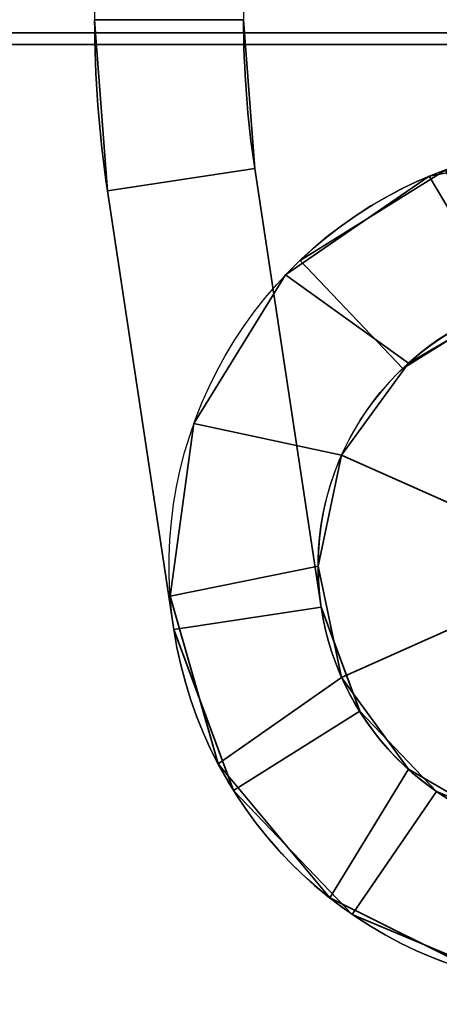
# Model space of a CAD drawing. Header units: millimetres. Extents: x -603 to 3703, y -120 to 193.
# Tile 430 of 656: x 1978.99 to 1987.44, y -69.32 to -49.5. Entities that reach past the tile are written whole.
import ezdxf

# ---------------------------------------------------------------- set-up
doc = ezdxf.new("R2010")
doc.units = ezdxf.units.MM
doc.layers.add('152', color=7, linetype='Continuous', true_color=0xffffff)

# ---------------------------------------------------------------- blocks, each defined once
blk = doc.blocks.new('UG_SURFACE_081')
at = {"layer": '152', "color": 252, "linetype": 'Continuous', "lineweight": 35}
for points in [[(1980.5, -49.5, 302), (1980.5, -49.5, 265), (1980.759, -52.943, 265), (1980.759, -52.943, 302)], [(1983.5, -49.5, 265), (1983.725, -52.494, 265), (1980.759, -52.943, 265), (1980.5, -49.5, 265)], [(1983.725, -52.494, 302), (1983.5, -49.5, 302), (1980.5, -49.5, 302), (1980.759, -52.943, 302)], [(1980.5, -49.5, 425), (1980.5, -49.5, 388), (1980.759, -52.943, 388), (1980.759, -52.943, 425)], [(1983.725, -52.494, 425), (1983.5, -49.5, 425), (1980.5, -49.5, 425), (1980.759, -52.943, 425)], [(1980.759, -52.943, 388), (1980.5, -49.5, 388), (1983.5, -49.5, 388), (1983.725, -52.494, 388)], [(1983.725, -52.494, 302), (1983.725, -52.494, 265), (1983.5, -49.5, 265), (1983.5, -49.5, 302)], [(1983.725, -52.494, 425), (1983.725, -52.494, 388), (1983.5, -49.5, 388), (1983.5, -49.5, 425)], [(1983.725, -52.494, 265), (1985.062, -61.323, 265), (1982.096, -61.772, 265), (1980.759, -52.943, 265)], [(1980.759, -52.943, 302), (1982.096, -61.772, 302), (1985.062, -61.323, 302), (1983.725, -52.494, 302)], [(1980.759, -52.943, 425), (1982.096, -61.772, 425), (1985.062, -61.323, 425), (1983.725, -52.494, 425)], [(1983.725, -52.494, 388), (1985.062, -61.323, 388), (1982.096, -61.772, 388), (1980.759, -52.943, 388)], [(1985.062, -61.323, 302), (1985.062, -61.323, 265), (1983.725, -52.494, 265), (1983.725, -52.494, 302)], [(1985.062, -61.323, 388), (1983.725, -52.494, 388), (1983.725, -52.494, 425), (1985.062, -61.323, 425)], [(1987.572, -52.52, 302), (1987.572, -52.52, 265), (1984.637, -54.345, 265), (1984.637, -54.345, 302)], [(1988.606, -55.337, 265), (1986.706, -56.518, 265), (1984.637, -54.345, 265), (1987.572, -52.52, 265)], [(1987.572, -52.52, 302), (1984.637, -54.345, 302), (1986.706, -56.518, 302), (1988.606, -55.337, 302)], [(1987.572, -52.52, 425), (1987.572, -52.52, 388), (1984.637, -54.345, 388), (1984.637, -54.345, 425)], [(1987.572, -52.52, 425), (1984.637, -54.345, 425), (1986.706, -56.518, 425), (1988.606, -55.337, 425)], [(1988.606, -55.337, 388), (1986.706, -56.518, 388), (1984.637, -54.345, 388), (1987.572, -52.52, 388)], [(1982.096, -61.772, 302), (1980.759, -52.943, 302), (1980.759, -52.943, 265), (1982.096, -61.772, 265)], [(1982.096, -61.772, 388), (1982.096, -61.772, 425), (1980.759, -52.943, 425), (1980.759, -52.943, 388)], [(1986.706, -56.518, 302), (1984.637, -54.345, 302), (1984.637, -54.345, 265), (1986.706, -56.518, 265)], [(1986.706, -56.518, 388), (1986.706, -56.518, 425), (1984.637, -54.345, 425), (1984.637, -54.345, 388)], [(1986.706, -56.518, 302), (1986.706, -56.518, 265), (1988.606, -55.337, 265), (1988.606, -55.337, 302)], [(1986.706, -56.518, 425), (1986.706, -56.518, 388), (1988.606, -55.337, 388), (1988.606, -55.337, 425)], [(1985.062, -61.323, 265), (1985.839, -63.42, 265), (1983.297, -65.013, 265), (1982.096, -61.772, 265)], [(1982.096, -61.772, 302), (1983.297, -65.013, 302), (1985.839, -63.42, 302), (1985.062, -61.323, 302)], [(1982.096, -61.772, 425), (1983.297, -65.013, 425), (1985.839, -63.42, 425), (1985.062, -61.323, 425)], [(1985.062, -61.323, 388), (1985.839, -63.42, 388), (1983.297, -65.013, 388), (1982.096, -61.772, 388)], [(1985.839, -63.42, 302), (1985.839, -63.42, 265), (1985.062, -61.323, 265), (1985.062, -61.323, 302)], [(1985.839, -63.42, 425), (1985.839, -63.42, 388), (1985.062, -61.323, 388), (1985.062, -61.323, 425)], [(1982.096, -61.772, 302), (1982.096, -61.772, 265), (1983.297, -65.013, 265), (1983.297, -65.013, 302)], [(1982.096, -61.772, 425), (1982.096, -61.772, 388), (1983.297, -65.013, 388), (1983.297, -65.013, 425)], [(1985.839, -63.42, 265), (1987.387, -65.034, 265), (1985.689, -67.508, 265), (1983.297, -65.013, 265)], [(1983.297, -65.013, 302), (1985.689, -67.508, 302), (1987.387, -65.034, 302), (1985.839, -63.42, 302)], [(1983.297, -65.013, 425), (1985.689, -67.508, 425), (1987.387, -65.034, 425), (1985.839, -63.42, 425)], [(1985.839, -63.42, 388), (1987.387, -65.034, 388), (1985.689, -67.508, 388), (1983.297, -65.013, 388)], [(1987.387, -65.034, 302), (1987.387, -65.034, 265), (1985.839, -63.42, 265), (1985.839, -63.42, 302)], [(1987.387, -65.034, 425), (1987.387, -65.034, 388), (1985.839, -63.42, 388), (1985.839, -63.42, 425)], [(1983.297, -65.013, 302), (1983.297, -65.013, 265), (1985.689, -67.508, 265), (1985.689, -67.508, 302)], [(1983.297, -65.013, 425), (1983.297, -65.013, 388), (1985.689, -67.508, 388), (1985.689, -67.508, 425)], [(1988.877, -68.844, 265), (1985.689, -67.508, 265), (1987.387, -65.034, 265), (1989.45, -65.899, 265)], [(1989.45, -65.899, 302), (1987.387, -65.034, 302), (1985.689, -67.508, 302), (1988.877, -68.844, 302)], [(1989.45, -65.899, 425), (1987.387, -65.034, 425), (1985.689, -67.508, 425), (1988.877, -68.844, 425)], [(1988.877, -68.844, 388), (1985.689, -67.508, 388), (1987.387, -65.034, 388), (1989.45, -65.899, 388)], [(1989.45, -65.899, 302), (1989.45, -65.899, 265), (1987.387, -65.034, 265), (1987.387, -65.034, 302)], [(1989.45, -65.899, 425), (1989.45, -65.899, 388), (1987.387, -65.034, 388), (1987.387, -65.034, 425)], [(1985.689, -67.508, 302), (1985.689, -67.508, 265), (1988.877, -68.844, 265), (1988.877, -68.844, 302)], [(1985.689, -67.508, 425), (1985.689, -67.508, 388), (1988.877, -68.844, 388), (1988.877, -68.844, 425)]]:
    blk.add_3dface(points, dxfattribs=at)
blk = doc.blocks.new('UG_SURFACE_082')
at = {"layer": '152', "color": 252, "linetype": 'Continuous', "lineweight": 35}
for points in [[(1987.242, -52.649, 1738), (1987.242, -52.649, 1822), (1990.694, -52.002, 1822), (1990.694, -52.002, 1738)], [(1990.694, -52.002, 1822), (1987.242, -52.649, 1822), (1988.8, -55.269, 1822), (1991.075, -55.03, 1822)], [(1991.075, -55.03, 1738), (1988.8, -55.269, 1738), (1987.242, -52.649, 1738), (1990.694, -52.002, 1738)], [(1984.346, -54.637, 1738), (1984.346, -54.637, 1822), (1987.242, -52.649, 1822), (1987.242, -52.649, 1738)], [(1986.82, -56.413, 1822), (1988.8, -55.269, 1822), (1987.242, -52.649, 1822), (1984.346, -54.637, 1822)], [(1984.346, -54.637, 1738), (1987.242, -52.649, 1738), (1988.8, -55.269, 1738), (1986.82, -56.413, 1738)], [(1982.501, -57.625, 1738), (1982.501, -57.625, 1822), (1984.346, -54.637, 1822), (1984.346, -54.637, 1738)], [(1985.476, -58.263, 1822), (1986.82, -56.413, 1822), (1984.346, -54.637, 1822), (1982.501, -57.625, 1822)], [(1982.501, -57.625, 1738), (1984.346, -54.637, 1738), (1986.82, -56.413, 1738), (1985.476, -58.263, 1738)], [(1988.8, -55.269, 1860), (1986.82, -56.413, 1860), (1985.476, -58.263, 1860), (1990.5, -60.5, 1860)], [(1985.476, -58.263, 1700), (1986.82, -56.413, 1700), (1988.8, -55.269, 1700), (1990.5, -60.5, 1700)], [(1988.8, -55.269, 1738), (1988.8, -55.269, 1700), (1986.82, -56.413, 1700), (1986.82, -56.413, 1738)], [(1986.82, -56.413, 1822), (1986.82, -56.413, 1860), (1988.8, -55.269, 1860), (1988.8, -55.269, 1822)], [(1986.82, -56.413, 1738), (1986.82, -56.413, 1700), (1985.476, -58.263, 1700), (1985.476, -58.263, 1738)], [(1985.476, -58.263, 1822), (1985.476, -58.263, 1860), (1986.82, -56.413, 1860), (1986.82, -56.413, 1822)], [(1982.021, -61.104, 1738), (1982.021, -61.104, 1822), (1982.501, -57.625, 1822), (1982.501, -57.625, 1738)], [(1982.501, -57.625, 1822), (1982.021, -61.104, 1822), (1985, -60.5, 1822), (1985.476, -58.263, 1822)], [(1985.476, -58.263, 1738), (1985, -60.5, 1738), (1982.021, -61.104, 1738), (1982.501, -57.625, 1738)], [(1985.476, -58.263, 1860), (1985, -60.5, 1860), (1985.476, -62.737, 1860), (1990.5, -60.5, 1860)], [(1985.476, -58.263, 1738), (1985.476, -58.263, 1700), (1985, -60.5, 1700), (1985, -60.5, 1738)], [(1985, -60.5, 1822), (1985, -60.5, 1860), (1985.476, -58.263, 1860), (1985.476, -58.263, 1822)], [(1985.476, -62.737, 1700), (1985, -60.5, 1700), (1985.476, -58.263, 1700), (1990.5, -60.5, 1700)], [(1985.476, -62.737, 1822), (1985, -60.5, 1822), (1982.021, -61.104, 1822), (1982.99, -64.48, 1822)], [(1982.99, -64.48, 1738), (1982.021, -61.104, 1738), (1985, -60.5, 1738), (1985.476, -62.737, 1738)], [(1985, -60.5, 1738), (1985, -60.5, 1700), (1985.476, -62.737, 1700), (1985.476, -62.737, 1738)], [(1985.476, -62.737, 1822), (1985.476, -62.737, 1860), (1985, -60.5, 1860), (1985, -60.5, 1822)], [(1985.476, -62.737, 1860), (1986.82, -64.587, 1860), (1988.8, -65.731, 1860), (1990.5, -60.5, 1860)], [(1988.8, -65.731, 1700), (1986.82, -64.587, 1700), (1985.476, -62.737, 1700), (1990.5, -60.5, 1700)], [(1982.99, -64.48, 1738), (1982.99, -64.48, 1822), (1982.021, -61.104, 1822), (1982.021, -61.104, 1738)], [(1982.99, -64.48, 1822), (1985.24, -67.177, 1822), (1986.82, -64.587, 1822), (1985.476, -62.737, 1822)], [(1985.24, -67.177, 1738), (1982.99, -64.48, 1738), (1985.476, -62.737, 1738), (1986.82, -64.587, 1738)], [(1985.476, -62.737, 1738), (1985.476, -62.737, 1700), (1986.82, -64.587, 1700), (1986.82, -64.587, 1738)], [(1986.82, -64.587, 1822), (1986.82, -64.587, 1860), (1985.476, -62.737, 1860), (1985.476, -62.737, 1822)], [(1985.24, -67.177, 1738), (1985.24, -67.177, 1822), (1982.99, -64.48, 1822), (1982.99, -64.48, 1738)], [(1985.24, -67.177, 1822), (1988.388, -68.734, 1822), (1988.8, -65.731, 1822), (1986.82, -64.587, 1822)], [(1986.82, -64.587, 1738), (1988.8, -65.731, 1738), (1988.388, -68.734, 1738), (1985.24, -67.177, 1738)], [(1986.82, -64.587, 1738), (1986.82, -64.587, 1700), (1988.8, -65.731, 1700), (1988.8, -65.731, 1738)], [(1988.8, -65.731, 1822), (1988.8, -65.731, 1860), (1986.82, -64.587, 1860), (1986.82, -64.587, 1822)], [(1988.388, -68.734, 1738), (1988.388, -68.734, 1822), (1985.24, -67.177, 1822), (1985.24, -67.177, 1738)]]:
    blk.add_3dface(points, dxfattribs=at)
blk = doc.blocks.new('UG_SURFACE_083')
at = {"layer": '152', "color": 252, "linetype": 'Continuous', "lineweight": 35}
for points in [[(1987.242, -52.649, 303), (1987.242, -52.649, 387), (1990.694, -52.002, 387), (1990.694, -52.002, 303)], [(1990.694, -52.002, 387), (1987.242, -52.649, 387), (1988.8, -55.269, 387), (1991.075, -55.03, 387)], [(1991.075, -55.03, 303), (1988.8, -55.269, 303), (1987.242, -52.649, 303), (1990.694, -52.002, 303)], [(1984.346, -54.637, 303), (1984.346, -54.637, 387), (1987.242, -52.649, 387), (1987.242, -52.649, 303)], [(1986.82, -56.413, 387), (1988.8, -55.269, 387), (1987.242, -52.649, 387), (1984.346, -54.637, 387)], [(1984.346, -54.637, 303), (1987.242, -52.649, 303), (1988.8, -55.269, 303), (1986.82, -56.413, 303)], [(1982.501, -57.625, 303), (1982.501, -57.625, 387), (1984.346, -54.637, 387), (1984.346, -54.637, 303)], [(1985.476, -58.263, 387), (1986.82, -56.413, 387), (1984.346, -54.637, 387), (1982.501, -57.625, 387)], [(1982.501, -57.625, 303), (1984.346, -54.637, 303), (1986.82, -56.413, 303), (1985.476, -58.263, 303)], [(1988.8, -55.269, 425), (1986.82, -56.413, 425), (1985.476, -58.263, 425), (1990.5, -60.5, 425)], [(1985.476, -58.263, 265), (1986.82, -56.413, 265), (1988.8, -55.269, 265), (1990.5, -60.5, 265)], [(1988.8, -55.269, 303), (1988.8, -55.269, 265), (1986.82, -56.413, 265), (1986.82, -56.413, 303)], [(1986.82, -56.413, 387), (1986.82, -56.413, 425), (1988.8, -55.269, 425), (1988.8, -55.269, 387)], [(1986.82, -56.413, 303), (1986.82, -56.413, 265), (1985.476, -58.263, 265), (1985.476, -58.263, 303)], [(1985.476, -58.263, 387), (1985.476, -58.263, 425), (1986.82, -56.413, 425), (1986.82, -56.413, 387)], [(1982.021, -61.104, 303), (1982.021, -61.104, 387), (1982.501, -57.625, 387), (1982.501, -57.625, 303)], [(1982.501, -57.625, 387), (1982.021, -61.104, 387), (1985, -60.5, 387), (1985.476, -58.263, 387)], [(1985.476, -58.263, 303), (1985, -60.5, 303), (1982.021, -61.104, 303), (1982.501, -57.625, 303)], [(1985.476, -58.263, 425), (1985, -60.5, 425), (1985.476, -62.737, 425), (1990.5, -60.5, 425)], [(1985.476, -58.263, 303), (1985.476, -58.263, 265), (1985, -60.5, 265), (1985, -60.5, 303)], [(1985, -60.5, 387), (1985, -60.5, 425), (1985.476, -58.263, 425), (1985.476, -58.263, 387)], [(1985.476, -62.737, 265), (1985, -60.5, 265), (1985.476, -58.263, 265), (1990.5, -60.5, 265)], [(1985.476, -62.737, 387), (1985, -60.5, 387), (1982.021, -61.104, 387), (1982.99, -64.48, 387)], [(1982.99, -64.48, 303), (1982.021, -61.104, 303), (1985, -60.5, 303), (1985.476, -62.737, 303)], [(1985, -60.5, 303), (1985, -60.5, 265), (1985.476, -62.737, 265), (1985.476, -62.737, 303)], [(1985.476, -62.737, 387), (1985.476, -62.737, 425), (1985, -60.5, 425), (1985, -60.5, 387)], [(1985.476, -62.737, 425), (1986.82, -64.587, 425), (1988.8, -65.731, 425), (1990.5, -60.5, 425)], [(1988.8, -65.731, 265), (1986.82, -64.587, 265), (1985.476, -62.737, 265), (1990.5, -60.5, 265)], [(1982.99, -64.48, 303), (1982.99, -64.48, 387), (1982.021, -61.104, 387), (1982.021, -61.104, 303)], [(1982.99, -64.48, 387), (1985.24, -67.177, 387), (1986.82, -64.587, 387), (1985.476, -62.737, 387)], [(1985.24, -67.177, 303), (1982.99, -64.48, 303), (1985.476, -62.737, 303), (1986.82, -64.587, 303)], [(1985.476, -62.737, 303), (1985.476, -62.737, 265), (1986.82, -64.587, 265), (1986.82, -64.587, 303)], [(1986.82, -64.587, 387), (1986.82, -64.587, 425), (1985.476, -62.737, 425), (1985.476, -62.737, 387)], [(1985.24, -67.177, 303), (1985.24, -67.177, 387), (1982.99, -64.48, 387), (1982.99, -64.48, 303)], [(1985.24, -67.177, 387), (1988.388, -68.734, 387), (1988.8, -65.731, 387), (1986.82, -64.587, 387)], [(1986.82, -64.587, 303), (1988.8, -65.731, 303), (1988.388, -68.734, 303), (1985.24, -67.177, 303)], [(1986.82, -64.587, 303), (1986.82, -64.587, 265), (1988.8, -65.731, 265), (1988.8, -65.731, 303)], [(1988.8, -65.731, 387), (1988.8, -65.731, 425), (1986.82, -64.587, 425), (1986.82, -64.587, 387)], [(1988.388, -68.734, 303), (1988.388, -68.734, 387), (1985.24, -67.177, 387), (1985.24, -67.177, 303)]]:
    blk.add_3dface(points, dxfattribs=at)
blk = doc.blocks.new('UG_SURFACE_084')
at = {"layer": '152', "color": 252, "linetype": 'Continuous', "lineweight": 35}
for points in [[(1980.5, -49.5, 1737), (1980.5, -49.5, 1700), (1980.759, -52.943, 1700), (1980.759, -52.943, 1737)], [(1983.5, -49.5, 1700), (1983.725, -52.494, 1700), (1980.759, -52.943, 1700), (1980.5, -49.5, 1700)], [(1983.725, -52.494, 1737), (1983.5, -49.5, 1737), (1980.5, -49.5, 1737), (1980.759, -52.943, 1737)], [(1980.5, -49.5, 1860), (1980.5, -49.5, 1823), (1980.759, -52.943, 1823), (1980.759, -52.943, 1860)], [(1983.725, -52.494, 1860), (1983.5, -49.5, 1860), (1980.5, -49.5, 1860), (1980.759, -52.943, 1860)], [(1980.759, -52.943, 1823), (1980.5, -49.5, 1823), (1983.5, -49.5, 1823), (1983.725, -52.494, 1823)], [(1983.725, -52.494, 1737), (1983.725, -52.494, 1700), (1983.5, -49.5, 1700), (1983.5, -49.5, 1737)], [(1983.725, -52.494, 1860), (1983.725, -52.494, 1823), (1983.5, -49.5, 1823), (1983.5, -49.5, 1860)], [(1983.725, -52.494, 1700), (1985.062, -61.323, 1700), (1982.096, -61.772, 1700), (1980.759, -52.943, 1700)], [(1980.759, -52.943, 1737), (1982.096, -61.772, 1737), (1985.062, -61.323, 1737), (1983.725, -52.494, 1737)], [(1980.759, -52.943, 1860), (1982.096, -61.772, 1860), (1985.062, -61.323, 1860), (1983.725, -52.494, 1860)], [(1983.725, -52.494, 1823), (1985.062, -61.323, 1823), (1982.096, -61.772, 1823), (1980.759, -52.943, 1823)], [(1985.062, -61.323, 1737), (1985.062, -61.323, 1700), (1983.725, -52.494, 1700), (1983.725, -52.494, 1737)], [(1985.062, -61.323, 1823), (1983.725, -52.494, 1823), (1983.725, -52.494, 1860), (1985.062, -61.323, 1860)], [(1987.572, -52.52, 1737), (1987.572, -52.52, 1700), (1984.637, -54.345, 1700), (1984.637, -54.345, 1737)], [(1988.606, -55.337, 1700), (1986.706, -56.518, 1700), (1984.637, -54.345, 1700), (1987.572, -52.52, 1700)], [(1987.572, -52.52, 1737), (1984.637, -54.345, 1737), (1986.706, -56.518, 1737), (1988.606, -55.337, 1737)], [(1987.572, -52.52, 1860), (1987.572, -52.52, 1823), (1984.637, -54.345, 1823), (1984.637, -54.345, 1860)], [(1987.572, -52.52, 1860), (1984.637, -54.345, 1860), (1986.706, -56.518, 1860), (1988.606, -55.337, 1860)], [(1988.606, -55.337, 1823), (1986.706, -56.518, 1823), (1984.637, -54.345, 1823), (1987.572, -52.52, 1823)], [(1982.096, -61.772, 1737), (1980.759, -52.943, 1737), (1980.759, -52.943, 1700), (1982.096, -61.772, 1700)], [(1982.096, -61.772, 1823), (1982.096, -61.772, 1860), (1980.759, -52.943, 1860), (1980.759, -52.943, 1823)], [(1986.706, -56.518, 1737), (1984.637, -54.345, 1737), (1984.637, -54.345, 1700), (1986.706, -56.518, 1700)], [(1986.706, -56.518, 1823), (1986.706, -56.518, 1860), (1984.637, -54.345, 1860), (1984.637, -54.345, 1823)], [(1986.706, -56.518, 1737), (1986.706, -56.518, 1700), (1988.606, -55.337, 1700), (1988.606, -55.337, 1737)], [(1986.706, -56.518, 1860), (1986.706, -56.518, 1823), (1988.606, -55.337, 1823), (1988.606, -55.337, 1860)], [(1985.062, -61.323, 1700), (1985.839, -63.42, 1700), (1983.297, -65.013, 1700), (1982.096, -61.772, 1700)], [(1982.096, -61.772, 1737), (1983.297, -65.013, 1737), (1985.839, -63.42, 1737), (1985.062, -61.323, 1737)], [(1982.096, -61.772, 1860), (1983.297, -65.013, 1860), (1985.839, -63.42, 1860), (1985.062, -61.323, 1860)], [(1985.062, -61.323, 1823), (1985.839, -63.42, 1823), (1983.297, -65.013, 1823), (1982.096, -61.772, 1823)], [(1985.839, -63.42, 1737), (1985.839, -63.42, 1700), (1985.062, -61.323, 1700), (1985.062, -61.323, 1737)], [(1985.839, -63.42, 1860), (1985.839, -63.42, 1823), (1985.062, -61.323, 1823), (1985.062, -61.323, 1860)], [(1982.096, -61.772, 1737), (1982.096, -61.772, 1700), (1983.297, -65.013, 1700), (1983.297, -65.013, 1737)], [(1982.096, -61.772, 1860), (1982.096, -61.772, 1823), (1983.297, -65.013, 1823), (1983.297, -65.013, 1860)], [(1985.839, -63.42, 1700), (1987.387, -65.034, 1700), (1985.689, -67.508, 1700), (1983.297, -65.013, 1700)], [(1983.297, -65.013, 1737), (1985.689, -67.508, 1737), (1987.387, -65.034, 1737), (1985.839, -63.42, 1737)], [(1983.297, -65.013, 1860), (1985.689, -67.508, 1860), (1987.387, -65.034, 1860), (1985.839, -63.42, 1860)], [(1985.839, -63.42, 1823), (1987.387, -65.034, 1823), (1985.689, -67.508, 1823), (1983.297, -65.013, 1823)], [(1987.387, -65.034, 1737), (1987.387, -65.034, 1700), (1985.839, -63.42, 1700), (1985.839, -63.42, 1737)], [(1987.387, -65.034, 1860), (1987.387, -65.034, 1823), (1985.839, -63.42, 1823), (1985.839, -63.42, 1860)], [(1983.297, -65.013, 1737), (1983.297, -65.013, 1700), (1985.689, -67.508, 1700), (1985.689, -67.508, 1737)], [(1983.297, -65.013, 1860), (1983.297, -65.013, 1823), (1985.689, -67.508, 1823), (1985.689, -67.508, 1860)], [(1988.877, -68.844, 1700), (1985.689, -67.508, 1700), (1987.387, -65.034, 1700), (1989.45, -65.899, 1700)], [(1989.45, -65.899, 1737), (1987.387, -65.034, 1737), (1985.689, -67.508, 1737), (1988.877, -68.844, 1737)], [(1989.45, -65.899, 1860), (1987.387, -65.034, 1860), (1985.689, -67.508, 1860), (1988.877, -68.844, 1860)], [(1988.877, -68.844, 1823), (1985.689, -67.508, 1823), (1987.387, -65.034, 1823), (1989.45, -65.899, 1823)], [(1989.45, -65.899, 1737), (1989.45, -65.899, 1700), (1987.387, -65.034, 1700), (1987.387, -65.034, 1737)], [(1989.45, -65.899, 1860), (1989.45, -65.899, 1823), (1987.387, -65.034, 1823), (1987.387, -65.034, 1860)], [(1985.689, -67.508, 1737), (1985.689, -67.508, 1700), (1988.877, -68.844, 1700), (1988.877, -68.844, 1737)], [(1985.689, -67.508, 1860), (1985.689, -67.508, 1823), (1988.877, -68.844, 1823), (1988.877, -68.844, 1860)]]:
    blk.add_3dface(points, dxfattribs=at)
blk = doc.blocks.new('UG_SURFACE_089')
at = {"layer": '152', "color": 252, "linetype": 'Continuous', "lineweight": 35}
for points in [[(2041.598, -49.098, 2075.098), (958.402, -49.098, 2075.098), (959.401, -49.766, 2074.099), (2040.599, -49.766, 2074.099)], [(1989.401, -49.766, 2022.901), (1010.599, -49.766, 2022.901), (1011.598, -49.098, 2021.902), (1988.402, -49.098, 2021.902)], [(2040.599, -49.766, 2074.099), (959.401, -49.766, 2074.099), (960.58, -50, 2072.92), (2039.42, -50, 2072.92)], [(1990.58, -50, 2024.08), (1009.42, -50, 2024.08), (1010.599, -49.766, 2022.901), (1989.401, -49.766, 2022.901)], [(960.58, -50, 2072.92), (1009.42, -50, 2024.08), (1990.58, -50, 2024.08), (2039.42, -50, 2072.92)]]:
    blk.add_3dface(points, dxfattribs=at)

msp = doc.modelspace()

# ---------------------------------------------------------------- linework, layer by layer
at = {"layer": '152', "color": 252, "linetype": 'Continuous', "lineweight": -3, "true_color": 0x939598}
for p, q in [((1980.5, -26.5, 265), (1980.5, -49.5, 265)), ((1980.5, -26.5, 425), (1980.5, -49.5, 425)), ((1980.5, -26.5, 1700), (1980.5, -49.5, 1700)), ((1980.5, -26.5, 1860), (1980.5, -49.5, 1860)), ((1983.5, -26.5, 265), (1983.5, -49.5, 265)), ((1983.5, -26.5, 425), (1983.5, -49.5, 425)), ((1983.5, -26.5, 1700), (1983.5, -49.5, 1700)), ((1983.5, -26.5, 1860), (1983.5, -49.5, 1860)), ((1980.5, -49.5, 302), (1980.5, -49.5, 388)), ((1980.5, -49.5, 265), (1980.5, -49.5, 302)), ((1980.5, -49.5, 302), (1983.5, -49.5, 302)), ((1980.5, -49.5, 388), (1980.5, -49.5, 425)), ((1980.5, -49.5, 388), (1983.5, -49.5, 388)), ((1980.5, -49.5, 1737), (1980.5, -49.5, 1823)), ((1980.5, -49.5, 1823), (1983.5, -49.5, 1823)), ((1980.5, -49.5, 1823), (1980.5, -49.5, 1860)), ((1980.5, -49.5, 1700), (1980.5, -49.5, 1737)), ((1980.5, -49.5, 1737), (1983.5, -49.5, 1737)), ((1983.5, -49.5, 265), (1983.5, -49.5, 302)), ((1983.5, -49.5, 302), (1983.5, -49.5, 388)), ((1983.5, -49.5, 388), (1983.5, -49.5, 425)), ((1983.5, -49.5, 1737), (1983.5, -49.5, 1823)), ((1983.5, -49.5, 1823), (1983.5, -49.5, 1860)), ((1983.5, -49.5, 1700), (1983.5, -49.5, 1737)), ((2039.42, -50, 2072.92), (960.58, -50, 2072.92)), ((1990.58, -50, 2024.08), (1009.42, -50, 2024.08)), ((1983.725, -52.494, 425), (1985.062, -61.323, 425)), ((1983.725, -52.494, 265), (1985.062, -61.323, 265)), ((1985.062, -61.323, 388), (1983.725, -52.494, 388)), ((1985.062, -61.323, 302), (1983.725, -52.494, 302)), ((1983.725, -52.494, 265), (1983.725, -52.494, 302)), ((1983.725, -52.494, 388), (1983.725, -52.494, 425)), ((1983.725, -52.494, 1860), (1985.062, -61.323, 1860)), ((1983.725, -52.494, 1700), (1985.062, -61.323, 1700)), ((1985.062, -61.323, 1823), (1983.725, -52.494, 1823)), ((1985.062, -61.323, 1737), (1983.725, -52.494, 1737)), ((1983.725, -52.494, 1700), (1983.725, -52.494, 1737)), ((1983.725, -52.494, 1823), (1983.725, -52.494, 1860)), ((1982.096, -61.772, 388), (1980.759, -52.943, 388)), ((1980.759, -52.943, 265), (1982.096, -61.772, 265)), ((1982.096, -61.772, 302), (1980.759, -52.943, 302)), ((1980.759, -52.943, 425), (1982.096, -61.772, 425)), ((1980.759, -52.943, 388), (1980.759, -52.943, 425)), ((1980.759, -52.943, 265), (1980.759, -52.943, 302)), ((1980.759, -52.943, 1823), (1980.759, -52.943, 1860)), ((1982.096, -61.772, 1823), (1980.759, -52.943, 1823)), ((1982.096, -61.772, 1737), (1980.759, -52.943, 1737)), ((1980.759, -52.943, 1860), (1982.096, -61.772, 1860)), ((1980.759, -52.943, 1700), (1980.759, -52.943, 1737)), ((1980.759, -52.943, 1700), (1982.096, -61.772, 1700)), ((1980.759, -52.943, 425), (1982.096, -61.772, 425)), ((1986.707, -56.518, 302), (1984.637, -54.345, 302)), ((1986.707, -56.518, 265), (1984.637, -54.345, 265)), ((1984.637, -54.345, 388), (1984.637, -54.345, 425)), ((1986.707, -56.518, 388), (1984.637, -54.345, 388)), ((1984.637, -54.345, 265), (1984.637, -54.345, 302)), ((1986.707, -56.518, 425), (1984.637, -54.345, 425)), ((1986.707, -56.518, 1737), (1984.637, -54.345, 1737)), ((1984.637, -54.345, 1823), (1984.637, -54.345, 1860)), ((1986.707, -56.518, 1823), (1984.637, -54.345, 1823)), ((1986.707, -56.518, 1860), (1984.637, -54.345, 1860)), ((1986.707, -56.518, 1700), (1984.637, -54.345, 1700)), ((1984.637, -54.345, 1700), (1984.637, -54.345, 1737)), ((1986.707, -56.518, 388), (1986.707, -56.518, 425)), ((1986.707, -56.518, 265), (1986.707, -56.518, 302)), ((1986.707, -56.518, 1823), (1986.707, -56.518, 1860)), ((1986.707, -56.518, 1700), (1986.707, -56.518, 1737)), ((1985.062, -61.323, 388), (1985.062, -61.323, 425)), ((1985.062, -61.323, 265), (1985.062, -61.323, 302)), ((1985.062, -61.323, 1700), (1985.062, -61.323, 1737)), ((1985.062, -61.323, 1823), (1985.062, -61.323, 1860)), ((1982.096, -61.772, 388), (1982.096, -61.772, 425)), ((1982.096, -61.772, 265), (1982.096, -61.772, 302)), ((1982.096, -61.772, 1823), (1982.096, -61.772, 1860)), ((1982.096, -61.772, 1700), (1982.096, -61.772, 1737))]:
    msp.add_line(p, q, dxfattribs=at)
at = {"layer": '152', "color": 252, "linetype": 'Continuous', "lineweight": -3, "true_color": 0x939598, "extrusion": (0, 0, -1)}
for centre in [(-1990.5, -60.5, -1860), (-1990.5, -60.5, -1700), (-1990.5, -60.5, -265), (-1990.5, -60.5, -425)]:
    msp.add_circle(centre, 5.5, dxfattribs=at)
at = {"layer": '152', "color": 252, "linetype": 'Continuous', "lineweight": -3, "true_color": 0x939598}
for centre, radius, start, end in [((2003.5, -49.5, 425), 23, 180, 188.6082), ((2003.5, -49.5, 265), 23, 180, 188.6082), ((2003.5, -49.5, 1860), 23, 180, 188.6082), ((2003.5, -49.5, 1700), 23, 180, 188.6082), ((2003.5, -49.5, 425), 20, 180, 188.6082), ((2003.5, -49.5, 265), 20, 180, 188.6082), ((2003.5, -49.5, 1860), 20, 180, 188.6082), ((2003.5, -49.5, 1700), 20, 180, 188.6082), ((1990.5, -60.5, 425), 8.5, 188.6082, 133.6082), ((1990.5, -60.5, 265), 8.5, 188.6082, 133.6082), ((1990.5, -60.5, 1860), 8.5, 188.6082, 133.6082), ((1990.5, -60.5, 1700), 8.5, 188.6082, 133.6082), ((1990.5, -60.5, 425), 5.5, 188.6082, 133.6082), ((1990.5, -60.5, 265), 5.5, 188.6082, 133.6082), ((1990.5, -60.5, 1860), 5.5, 188.6082, 133.6082), ((1990.5, -60.5, 1700), 5.5, 188.6082, 133.6082)]:
    msp.add_arc(centre, radius, start, end, dxfattribs=at)
at = {"layer": '152', "color": 252, "linetype": 'Continuous', "lineweight": -3, "true_color": 0x939598, "extrusion": (0, 0, -1)}
for centre, radius, start, end in [((-2003.5, -49.5, -302), 23, 351.3918, 0), ((-2003.5, -49.5, -388), 23, 351.3918, 0), ((-2003.5, -49.5, -1737), 23, 351.3918, 0), ((-2003.5, -49.5, -1823), 23, 351.3918, 0), ((-2003.5, -49.5, -388), 23, 351.3918, 0), ((-2003.5, -49.5, -302), 20, 351.3918, 360), ((-2003.5, -49.5, -388), 20, 351.3918, 360), ((-2003.5, -49.5, -1823), 20, 351.3918, 360), ((-2003.5, -49.5, -1737), 20, 351.3918, 360), ((-1990.5, -60.5, -1738), 8.5, 189, 139), ((-1990.5, -60.5, -1822), 8.5, 189, 139), ((-1990.5, -60.5, -303), 8.5, 189, 139), ((-1990.5, -60.5, -387), 8.5, 189, 139), ((-1990.5, -60.5, -302), 8.5, 46.3918, 351.3918), ((-1990.5, -60.5, -388), 8.5, 46.3918, 351.3918), ((-1990.5, -60.5, -1737), 8.5, 46.3918, 351.3918), ((-1990.5, -60.5, -1823), 8.5, 46.3918, 351.3918), ((-1990.5, -60.5, -1738), 5.5, 189, 139), ((-1990.5, -60.5, -1822), 5.5, 189, 139), ((-1990.5, -60.5, -303), 5.5, 189, 139), ((-1990.5, -60.5, -387), 5.5, 189, 139), ((-1990.5, -60.5, -302), 5.5, 46.3918, 351.3918), ((-1990.5, -60.5, -388), 5.5, 46.3918, 351.3918), ((-1990.5, -60.5, -1823), 5.5, 46.3918, 351.3918), ((-1990.5, -60.5, -1737), 5.5, 46.3918, 351.3918)]:
    msp.add_arc(centre, radius, start, end, dxfattribs=at)

# ---------------------------------------------------------------- block references
at = {"layer": '152', "color": 252, "linetype": 'Continuous', "lineweight": -3, "true_color": 0x939598}
for name in ['UG_SURFACE_089', 'UG_SURFACE_081', 'UG_SURFACE_084', 'UG_SURFACE_082', 'UG_SURFACE_083']:
    msp.add_blockref(name, (0, 0), dxfattribs=at)

doc.saveas('drawing.dxf')
